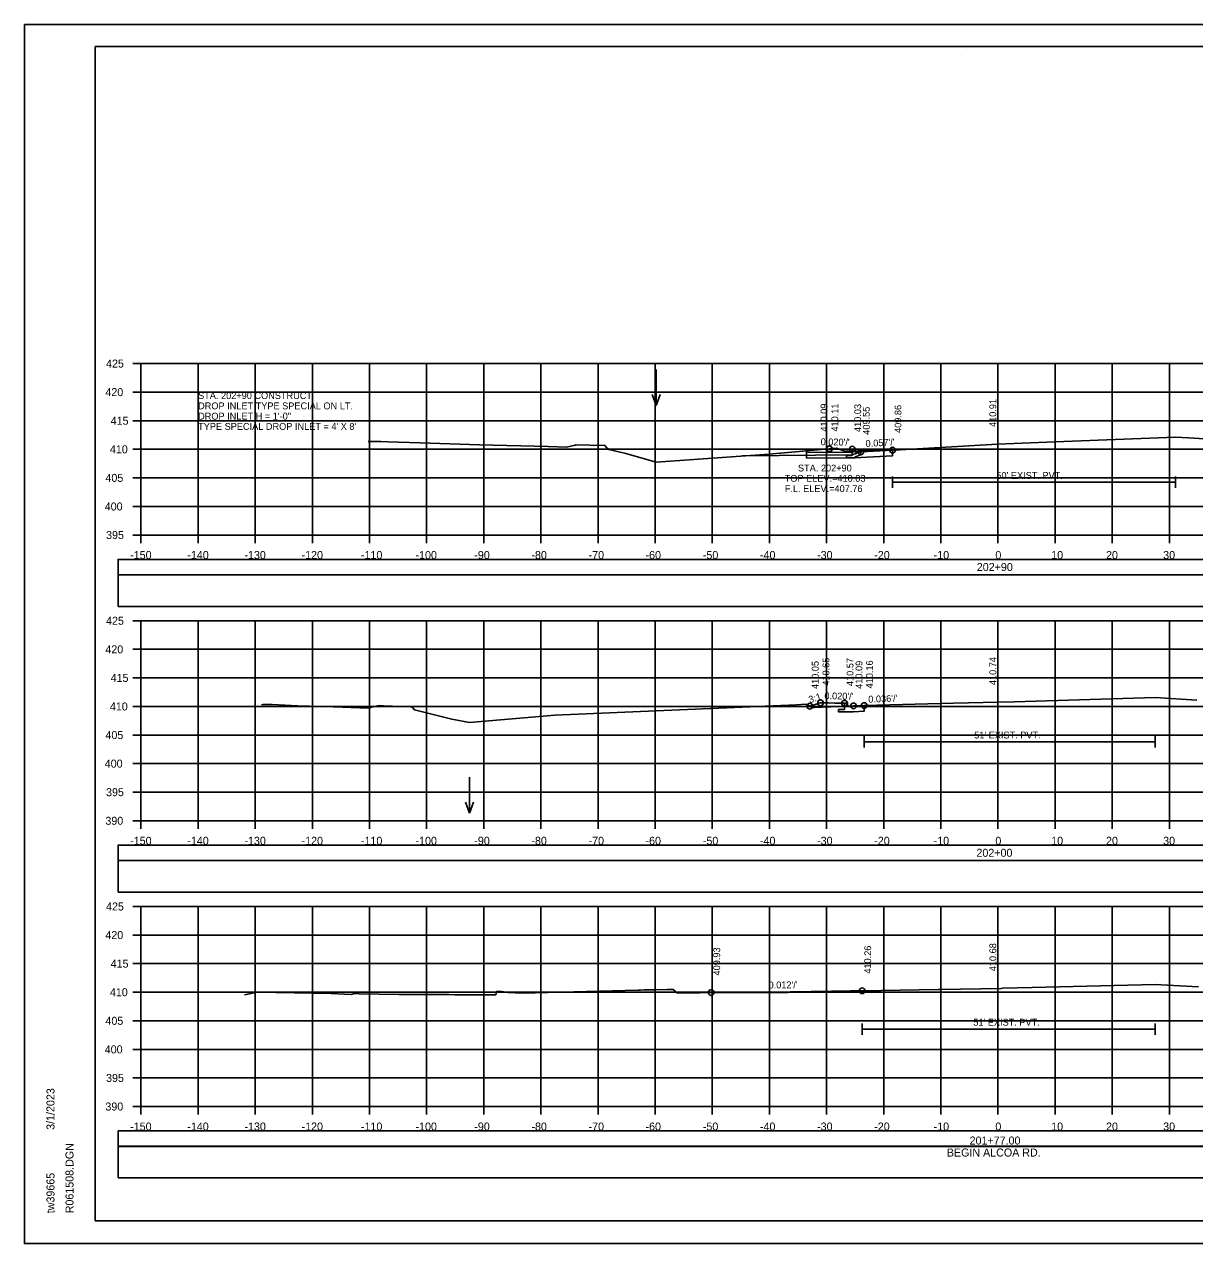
# Model space of a CAD drawing. Extents: x 1371057 to 1372761, y 380005 to 390517.
# Drawn here: x 1371980.3 to 1372185.1, y 389237.2 to 389450.5 of the extents above; entities that cross this region are included whole.
import ezdxf

# ---------------------------------------------------------------- set-up
doc = ezdxf.new("R2010")
doc.units = 0
for name, color, linetype in [('R_Alt Surface', 7, 'Continuous'), ('R_Axis', 7, 'Continuous'), ('R_Axis Annot', 7, 'Continuous'), ('R_Border', 7, 'Continuous'), ('R_Dimension', 7, 'Continuous'), ('R_Exist Surface', 7, 'Continuous'), ('R_Fin Surface', 7, 'Continuous'), ('R_Grid', 7, 'Continuous'), ('R_No Plot', 7, 'Continuous'), ('R_Water', 7, 'Continuous'), ('R_Water Annot', 7, 'Continuous'), ('R_Xsect Elev', 7, 'Continuous'), ('R_Xsect Slope', 7, 'Continuous')]:
    doc.layers.add(name, color=color, linetype=linetype)

msp = doc.modelspace()

# ---------------------------------------------------------------- linework, layer by layer
at = {"layer": 'R_Alt Surface'}
for p, q in [((1372132.26, 389369.37), (1372132.26, 389371.37)), ((1372181.79, 389369.37), (1372181.79, 389371.37)), ((1372132.26, 389370.37), (1372181.79, 389370.37)), ((1372127.27, 389323.94), (1372127.27, 389325.94)), ((1372127.27, 389324.94), (1372178.23, 389324.94)), ((1372178.23, 389323.94), (1372178.23, 389325.94)), ((1372126.96, 389273.69), (1372126.96, 389275.69)), ((1372178.23, 389273.69), (1372178.23, 389275.69)), ((1372126.96, 389274.69), (1372178.23, 389274.69))]:
    msp.add_line(p, q, dxfattribs=at)
for points in [[(1372132.26, 389376), (1372132.26, 389375), (1372126.71, 389374.68), (1372124.21, 389374.63), (1372124.21, 389375.06), (1372125.21, 389375.08), (1372125.21, 389376.16)], [(1372127.27, 389331.3), (1372127.27, 389330.3), (1372125.43, 389330.23), (1372122.82, 389330.18), (1372122.82, 389330.61), (1372123.86, 389330.63), (1372123.86, 389331.71)]]:
    msp.add_lwpolyline(points, dxfattribs=at)
at = {"layer": 'R_Axis'}
for p, q in [((1371999.31, 389391.14), (1372000.71, 389391.14)), ((1372000.71, 389361.14), (1372000.71, 389391.14)), ((1371999.31, 389386.14), (1372000.71, 389386.14)), ((1371999.31, 389381.14), (1372000.71, 389381.14)), ((1371999.31, 389376.14), (1372000.71, 389376.14)), ((1371999.31, 389371.14), (1372000.71, 389371.14)), ((1371999.31, 389366.14), (1372000.71, 389366.14)), ((1371999.31, 389361.14), (1372000.71, 389361.14)), ((1372000.71, 389361.14), (1372300.71, 389361.14)), ((1372000.71, 389359.74), (1372000.71, 389361.14)), ((1372010.71, 389359.74), (1372010.71, 389361.14)), ((1372020.71, 389359.74), (1372020.71, 389361.14)), ((1372030.71, 389359.74), (1372030.71, 389361.14)), ((1372040.71, 389359.74), (1372040.71, 389361.14)), ((1372050.71, 389359.74), (1372050.71, 389361.14)), ((1372060.71, 389359.74), (1372060.71, 389361.14)), ((1372070.71, 389359.74), (1372070.71, 389361.14)), ((1372080.71, 389359.74), (1372080.71, 389361.14)), ((1372090.71, 389359.74), (1372090.71, 389361.14)), ((1372100.71, 389359.74), (1372100.71, 389361.14)), ((1372110.71, 389359.74), (1372110.71, 389361.14)), ((1372120.71, 389359.74), (1372120.71, 389361.14)), ((1372130.71, 389359.74), (1372130.71, 389361.14)), ((1372140.71, 389359.74), (1372140.71, 389361.14)), ((1372150.71, 389359.74), (1372150.71, 389361.14)), ((1372160.71, 389359.74), (1372160.71, 389361.14)), ((1372170.71, 389359.74), (1372170.71, 389361.14)), ((1372180.71, 389359.74), (1372180.71, 389361.14)), ((1371999.31, 389346.14), (1372000.71, 389346.14)), ((1372000.71, 389311.14), (1372000.71, 389346.14)), ((1371999.31, 389341.14), (1372000.71, 389341.14)), ((1371999.31, 389336.14), (1372000.71, 389336.14)), ((1371999.31, 389331.14), (1372000.71, 389331.14)), ((1371999.31, 389326.14), (1372000.71, 389326.14)), ((1371999.31, 389321.14), (1372000.71, 389321.14)), ((1371999.31, 389316.14), (1372000.71, 389316.14)), ((1371999.31, 389311.14), (1372000.71, 389311.14)), ((1372000.71, 389311.14), (1372300.71, 389311.14)), ((1372000.71, 389309.74), (1372000.71, 389311.14)), ((1372010.71, 389309.74), (1372010.71, 389311.14)), ((1372020.71, 389309.74), (1372020.71, 389311.14)), ((1372030.71, 389309.74), (1372030.71, 389311.14)), ((1372040.71, 389309.74), (1372040.71, 389311.14)), ((1372050.71, 389309.74), (1372050.71, 389311.14)), ((1372060.71, 389309.74), (1372060.71, 389311.14)), ((1372070.71, 389309.74), (1372070.71, 389311.14)), ((1372080.71, 389309.74), (1372080.71, 389311.14)), ((1372090.71, 389309.74), (1372090.71, 389311.14)), ((1372100.71, 389309.74), (1372100.71, 389311.14)), ((1372110.71, 389309.74), (1372110.71, 389311.14)), ((1372120.71, 389309.74), (1372120.71, 389311.14)), ((1372130.71, 389309.74), (1372130.71, 389311.14)), ((1372140.71, 389309.74), (1372140.71, 389311.14)), ((1372150.71, 389309.74), (1372150.71, 389311.14)), ((1372160.71, 389309.74), (1372160.71, 389311.14)), ((1372170.71, 389309.74), (1372170.71, 389311.14)), ((1372180.71, 389309.74), (1372180.71, 389311.14)), ((1371999.31, 389296.14), (1372000.71, 389296.14)), ((1372000.71, 389261.14), (1372000.71, 389296.14)), ((1371999.31, 389291.14), (1372000.71, 389291.14)), ((1371999.31, 389286.14), (1372000.71, 389286.14)), ((1371999.31, 389281.14), (1372000.71, 389281.14)), ((1371999.31, 389276.14), (1372000.71, 389276.14)), ((1371999.31, 389271.14), (1372000.71, 389271.14)), ((1371999.31, 389266.14), (1372000.71, 389266.14)), ((1371999.31, 389261.14), (1372000.71, 389261.14)), ((1372000.71, 389261.14), (1372300.71, 389261.14)), ((1372000.71, 389259.74), (1372000.71, 389261.14)), ((1372010.71, 389259.74), (1372010.71, 389261.14)), ((1372020.71, 389259.74), (1372020.71, 389261.14)), ((1372030.71, 389259.74), (1372030.71, 389261.14)), ((1372040.71, 389259.74), (1372040.71, 389261.14)), ((1372050.71, 389259.74), (1372050.71, 389261.14)), ((1372060.71, 389259.74), (1372060.71, 389261.14)), ((1372070.71, 389259.74), (1372070.71, 389261.14)), ((1372080.71, 389259.74), (1372080.71, 389261.14)), ((1372090.71, 389259.74), (1372090.71, 389261.14)), ((1372100.71, 389259.74), (1372100.71, 389261.14)), ((1372110.71, 389259.74), (1372110.71, 389261.14)), ((1372120.71, 389259.74), (1372120.71, 389261.14)), ((1372130.71, 389259.74), (1372130.71, 389261.14)), ((1372140.71, 389259.74), (1372140.71, 389261.14)), ((1372150.71, 389259.74), (1372150.71, 389261.14)), ((1372160.71, 389259.74), (1372160.71, 389261.14)), ((1372170.71, 389259.74), (1372170.71, 389261.14)), ((1372180.71, 389259.74), (1372180.71, 389261.14))]:
    msp.add_line(p, q, dxfattribs=at)
at = {"layer": 'R_Border'}
for p, q in [((1371992.71, 389446.6), (1372308.89, 389446.6)), ((1371992.71, 389241.14), (1371992.71, 389446.6)), ((1372145.23, 389446.34), (1372145.23, 389446.34)), ((1372145.23, 389446.34), (1372145.23, 389446.34)), ((1371992.71, 389241.14), (1371992.71, 389241.14)), ((1372308.89, 389241.14), (1371992.71, 389241.14))]:
    msp.add_line(p, q, dxfattribs=at)
at = {"layer": 'R_Dimension'}
for points in [[(1371996.71, 389354.18), (1372304.71, 389354.18), (1372304.71, 389356.88), (1371996.71, 389356.88)], [(1371996.71, 389348.66), (1372304.71, 389348.66), (1372304.71, 389354.18), (1371996.71, 389354.18)], [(1371996.71, 389304.18), (1372304.71, 389304.18), (1372304.71, 389306.88), (1371996.71, 389306.88)], [(1371996.71, 389298.66), (1372304.71, 389298.66), (1372304.71, 389304.18), (1371996.71, 389304.18)], [(1371996.71, 389254.18), (1372304.71, 389254.18), (1372304.71, 389256.88), (1371996.71, 389256.88)], [(1371996.71, 389248.65), (1372304.71, 389248.65), (1372304.71, 389254.17), (1371996.71, 389254.17)]]:
    msp.add_lwpolyline(points, close=True, dxfattribs=at)
at = {"layer": 'R_Exist Surface'}
for points in [[(1372040.48, 389377.49), (1372042.22, 389377.5), (1372042.7, 389377.48), (1372043.94, 389377.44), (1372049.55, 389377.26), (1372059.95, 389376.93), (1372071.97, 389376.63), (1372075.21, 389376.54), (1372076.7, 389376.86), (1372076.9, 389376.92), (1372079.28, 389376.89), (1372081.92, 389376.83), (1372082.22, 389376.41), (1372082.6, 389376.08), (1372085.55, 389375.38), (1372090.88, 389373.89), (1372110.67, 389375.31), (1372122.47, 389376.34), (1372123.55, 389375.92), (1372123.82, 389375.79), (1372131.93, 389375.99), (1372132.26, 389376), (1372133.58, 389376.07), (1372150.63, 389377.04), (1372159.24, 389377.4), (1372181.79, 389378.27), (1372184.05, 389378.13), (1372189.6, 389377.78)], [(1372021.8, 389331.44), (1372022.08, 389331.49), (1372023.65, 389331.47), (1372028.13, 389331.28), (1372034.37, 389331.07), (1372040.58, 389330.87), (1372041.04, 389331.04), (1372042.4, 389331.32), (1372043.15, 389331.28), (1372047.93, 389331.07), (1372048.21, 389330.96), (1372048.58, 389330.53), (1372055.12, 389328.94), (1372058.22, 389328.34), (1372073.13, 389329.64), (1372115.44, 389331.44), (1372117.08, 389331.52), (1372117.3, 389331.47), (1372118.23, 389330.92), (1372118.56, 389330.96), (1372122.93, 389331.11), (1372127.27, 389331.3), (1372142.95, 389331.69), (1372150.72, 389331.88), (1372153.59, 389331.96), (1372178.23, 389332.73), (1372185.49, 389332.23)], [(1372018.8, 389280.7), (1372021.12, 389281.13), (1372033.99, 389280.91), (1372037.5, 389280.76), (1372038.11, 389280.9), (1372038.46, 389280.89), (1372038.89, 389280.85), (1372045.87, 389280.72), (1372054.62, 389280.77), (1372055.58, 389280.66), (1372062.79, 389280.67), (1372062.93, 389281.14), (1372062.97, 389281.27), (1372063.74, 389281.28), (1372063.89, 389281.28), (1372064.94, 389281.12), (1372067.41, 389280.99), (1372087.74, 389281.48), (1372088.14, 389281.52), (1372088.78, 389281.55), (1372088.97, 389281.55), (1372089.22, 389281.55), (1372090.51, 389281.57), (1372092.83, 389281.59), (1372093.87, 389281.6), (1372094.27, 389281.24), (1372094.54, 389281), (1372102.54, 389281.09), (1372105.27, 389281.1), (1372109.84, 389281.07), (1372114, 389281.11), (1372116.24, 389281.14), (1372125.03, 389281.33), (1372126.96, 389281.39), (1372140.23, 389281.63), (1372140.58, 389281.64), (1372151.29, 389281.82), (1372151.49, 389281.83), (1372156.71, 389281.94), (1372178.23, 389282.52), (1372182.52, 389282.25), (1372185.78, 389282.07)]]:
    msp.add_lwpolyline(points, dxfattribs=at)
at = {"layer": 'R_Fin Surface'}
for points in [[(1372121.16, 389376.23), (1372121.21, 389376.24), (1372125.21, 389376.16), (1372125.71, 389376.16), (1372125.71, 389375.66), (1372126.71, 389375.68), (1372132.26, 389376)], [(1372117.77, 389331.19), (1372119.22, 389331.65), (1372119.65, 389331.78), (1372121.04, 389331.76), (1372122.18, 389331.74), (1372123.86, 389331.71), (1372124.2, 389331.71), (1372124.39, 389331.71), (1372124.39, 389331.56), (1372124.39, 389331.21), (1372125.43, 389331.23), (1372127.27, 389331.3)], [(1372099.98, 389281.06), (1372100.07, 389281.06), (1372100.53, 389281.07), (1372114.37, 389281.23), (1372121.56, 389281.32), (1372123.83, 389281.35), (1372124.9, 389281.36), (1372125.51, 389281.37), (1372125.89, 389281.38), (1372126.14, 389281.38), (1372126.32, 389281.38), (1372126.45, 389281.38), (1372126.45, 389281.38), (1372126.55, 389281.38), (1372126.63, 389281.39), (1372126.69, 389281.39), (1372126.74, 389281.39), (1372126.77, 389281.39), (1372126.96, 389281.39)]]:
    msp.add_lwpolyline(points, dxfattribs=at)
at = {"layer": 'R_Grid'}
for p, q in [((1372000.71, 389391.14), (1372300.71, 389391.14)), ((1372000.71, 389361.14), (1372000.71, 389391.14)), ((1372010.71, 389361.14), (1372010.71, 389391.14)), ((1372020.71, 389361.14), (1372020.71, 389391.14)), ((1372030.71, 389361.14), (1372030.71, 389391.14)), ((1372040.71, 389361.14), (1372040.71, 389391.14)), ((1372050.71, 389361.14), (1372050.71, 389391.14)), ((1372060.71, 389361.14), (1372060.71, 389391.14)), ((1372070.71, 389361.14), (1372070.71, 389391.14)), ((1372080.71, 389361.14), (1372080.71, 389391.14)), ((1372090.71, 389361.14), (1372090.71, 389391.14)), ((1372100.71, 389361.14), (1372100.71, 389391.14)), ((1372110.71, 389361.14), (1372110.71, 389391.14)), ((1372120.71, 389361.14), (1372120.71, 389391.14)), ((1372130.71, 389361.14), (1372130.71, 389391.14)), ((1372140.71, 389361.14), (1372140.71, 389391.14)), ((1372150.71, 389361.14), (1372150.71, 389391.14)), ((1372160.71, 389361.14), (1372160.71, 389391.14)), ((1372170.71, 389361.14), (1372170.71, 389391.14)), ((1372180.71, 389361.14), (1372180.71, 389391.14)), ((1372000.71, 389386.14), (1372300.71, 389386.14)), ((1372000.71, 389381.14), (1372300.71, 389381.14)), ((1372000.71, 389376.14), (1372300.71, 389376.14)), ((1372000.71, 389371.14), (1372300.71, 389371.14)), ((1372000.71, 389366.14), (1372300.71, 389366.14)), ((1372000.71, 389361.14), (1372300.71, 389361.14)), ((1372000.71, 389346.14), (1372300.71, 389346.14)), ((1372000.71, 389311.14), (1372000.71, 389346.14)), ((1372010.71, 389311.14), (1372010.71, 389346.14)), ((1372020.71, 389311.14), (1372020.71, 389346.14)), ((1372030.71, 389311.14), (1372030.71, 389346.14)), ((1372040.71, 389311.14), (1372040.71, 389346.14)), ((1372050.71, 389311.14), (1372050.71, 389346.14)), ((1372060.71, 389311.14), (1372060.71, 389346.14)), ((1372070.71, 389311.14), (1372070.71, 389346.14)), ((1372080.71, 389311.14), (1372080.71, 389346.14)), ((1372090.71, 389311.14), (1372090.71, 389346.14)), ((1372100.71, 389311.14), (1372100.71, 389346.14)), ((1372110.71, 389311.14), (1372110.71, 389346.14)), ((1372120.71, 389311.14), (1372120.71, 389346.14)), ((1372130.71, 389311.14), (1372130.71, 389346.14)), ((1372140.71, 389311.14), (1372140.71, 389346.14)), ((1372150.71, 389311.14), (1372150.71, 389346.14)), ((1372160.71, 389311.14), (1372160.71, 389346.14)), ((1372170.71, 389311.14), (1372170.71, 389346.14)), ((1372180.71, 389311.14), (1372180.71, 389346.14)), ((1372000.71, 389341.14), (1372300.71, 389341.14)), ((1372000.71, 389336.14), (1372300.71, 389336.14)), ((1372000.71, 389331.14), (1372300.71, 389331.14)), ((1372000.71, 389326.14), (1372300.71, 389326.14)), ((1372000.71, 389321.14), (1372300.71, 389321.14)), ((1372000.71, 389316.14), (1372300.71, 389316.14)), ((1372000.71, 389311.14), (1372300.71, 389311.14)), ((1372000.71, 389296.14), (1372300.71, 389296.14)), ((1372000.71, 389261.14), (1372000.71, 389296.14)), ((1372010.71, 389261.14), (1372010.71, 389296.14)), ((1372020.71, 389261.14), (1372020.71, 389296.14)), ((1372030.71, 389261.14), (1372030.71, 389296.14)), ((1372040.71, 389261.14), (1372040.71, 389296.14)), ((1372050.71, 389261.14), (1372050.71, 389296.14)), ((1372060.71, 389261.14), (1372060.71, 389296.14)), ((1372070.71, 389261.14), (1372070.71, 389296.14)), ((1372080.71, 389261.14), (1372080.71, 389296.14)), ((1372090.71, 389261.14), (1372090.71, 389296.14)), ((1372100.71, 389261.14), (1372100.71, 389296.14)), ((1372110.71, 389261.14), (1372110.71, 389296.14)), ((1372120.71, 389261.14), (1372120.71, 389296.14)), ((1372130.71, 389261.14), (1372130.71, 389296.14)), ((1372140.71, 389261.14), (1372140.71, 389296.14)), ((1372150.71, 389261.14), (1372150.71, 389296.14)), ((1372160.71, 389261.14), (1372160.71, 389296.14)), ((1372170.71, 389261.14), (1372170.71, 389296.14)), ((1372180.71, 389261.14), (1372180.71, 389296.14)), ((1372000.71, 389291.14), (1372300.71, 389291.14)), ((1372000.71, 389286.14), (1372300.71, 389286.14)), ((1372000.71, 389281.14), (1372300.71, 389281.14)), ((1372000.71, 389276.14), (1372300.71, 389276.14)), ((1372000.71, 389271.14), (1372300.71, 389271.14)), ((1372000.71, 389266.14), (1372300.71, 389266.14)), ((1372000.71, 389261.14), (1372300.71, 389261.14))]:
    msp.add_line(p, q, dxfattribs=at)
at = {"layer": 'R_No Plot'}
for p, q in [((1371980.31, 389450.49), (1372313.64, 389450.49)), ((1371980.31, 389237.16), (1372313.64, 389237.16))]:
    msp.add_line(p, q, dxfattribs=at)
for points in [[(1371980.3, 389450.49), (1372313.64, 389450.49), (1372313.64, 389237.15), (1371980.3, 389237.15)], [(1372226.63, 389446.6), (1372246.25, 389446.6), (1372246.25, 389436.72), (1372262.36, 389436.72), (1372285.56, 389436.72), (1372285.68, 389408.56), (1372308.89, 389408.56), (1372308.89, 389241.14), (1371992.71, 389241.14), (1371992.71, 389446.6)]]:
    msp.add_lwpolyline(points, close=True, dxfattribs=at)
for centre in [(1372121.16, 389376.23), (1372121.21, 389376.24), (1372125.21, 389376.16), (1372126.71, 389375.68), (1372132.26, 389376), (1372117.77, 389331.19), (1372119.65, 389331.78), (1372123.86, 389331.71), (1372125.43, 389331.23), (1372127.27, 389331.3), (1372100.53, 389281.07), (1372126.96, 389281.39)]:
    msp.add_circle(centre, 0.5, dxfattribs=at)
at = {"layer": 'R_Water'}
for p, q in [((1372125.21, 389376.16), (1372117.21, 389376.08)), ((1372117.21, 389376.08), (1372117.21, 389374.59)), ((1372125.21, 389375.66), (1372117.21, 389375.58)), ((1372125.21, 389375.16), (1372106, 389374.97)), ((1372125.21, 389374.66), (1372117.21, 389374.59))]:
    msp.add_line(p, q, dxfattribs=at)
for points in [[(1372125.21, 389376.16), (1372125.46, 389376.16), (1372125.54, 389376), (1372125.21, 389375.66)], [(1372125.21, 389375.16), (1372126.71, 389375.68), (1372126.71, 389375.15), (1372125.71, 389374.81), (1372125.71, 389374.66), (1372125.21, 389374.66)]]:
    msp.add_lwpolyline(points, dxfattribs=at)
at = {"layer": 'R_Water Annot'}
for p, q in [((1372090.88, 389390.09), (1372090.88, 389383.8)), ((1372090.88, 389383.8), (1372090.18, 389385.73)), ((1372090.88, 389383.8), (1372091.58, 389385.73)), ((1372058.22, 389318.78), (1372058.22, 389312.5)), ((1372058.22, 389312.5), (1372057.52, 389314.42)), ((1372058.22, 389312.5), (1372058.92, 389314.42))]:
    msp.add_line(p, q, dxfattribs=at)
at = {"layer": 'R_Xsect Elev'}
for p, q in [((1372150.71, 389377.04), (1372150.71, 389387.04)), ((1372150.71, 389331.88), (1372150.71, 389341.88)), ((1372150.71, 389281.81), (1372150.71, 389291.81))]:
    msp.add_line(p, q, dxfattribs=at)

# ---------------------------------------------------------------- texts
at = {"layer": 'R_Axis Annot'}
for s, p in [('425', (1371994.6, 389390.44)), ('420', (1371994.48, 389385.44)), ('415', (1371995.4, 389380.44)), ('410', (1371995.27, 389375.44)), ('405', (1371994.49, 389370.44)), ('400', (1371994.37, 389365.44)), ('395', (1371994.6, 389360.44)), ('-150', (1371998.82, 389356.94)), ('-140', (1372008.82, 389356.94)), ('-130', (1372018.82, 389356.94)), ('-120', (1372028.82, 389356.94)), ('-110', (1372039.21, 389356.94)), ('-100', (1372048.76, 389356.94)), ('-90', (1372059.05, 389356.94)), ('-80', (1372069.05, 389356.94)), ('-70', (1372079.05, 389356.94)), ('-60', (1372089.02, 389356.94)), ('-50', (1372099.05, 389356.94)), ('-40', (1372109.05, 389356.94)), ('-30', (1372119.05, 389356.94)), ('-20', (1372129.05, 389356.94)), ('-10', (1372139.45, 389356.94)), ('0', (1372150.25, 389356.94)), ('10', (1372160.02, 389356.94)), ('20', (1372169.62, 389356.94)), ('30', (1372179.62, 389356.94)), ('202+90', (1372147, 389354.84)), ('425', (1371994.6, 389345.44)), ('420', (1371994.48, 389340.44)), ('415', (1371995.4, 389335.44)), ('410', (1371995.27, 389330.44)), ('405', (1371994.49, 389325.44)), ('400', (1371994.37, 389320.44)), ('395', (1371994.6, 389315.44)), ('390', (1371994.48, 389310.44)), ('-150', (1371998.82, 389306.94)), ('-140', (1372008.82, 389306.94)), ('-130', (1372018.82, 389306.94)), ('-120', (1372028.82, 389306.94)), ('-110', (1372039.21, 389306.94)), ('-100', (1372048.76, 389306.94)), ('-90', (1372059.05, 389306.94)), ('-80', (1372069.05, 389306.94)), ('-70', (1372079.05, 389306.94)), ('-60', (1372089.02, 389306.94)), ('-50', (1372099.05, 389306.94)), ('-40', (1372109.05, 389306.94)), ('-30', (1372119.05, 389306.94)), ('-20', (1372129.05, 389306.94)), ('-10', (1372139.45, 389306.94)), ('0', (1372150.25, 389306.94)), ('10', (1372160.02, 389306.94)), ('20', (1372169.62, 389306.94)), ('30', (1372179.62, 389306.94)), ('202+00', (1372146.94, 389304.84)), ('425', (1371994.6, 389295.44)), ('420', (1371994.48, 389290.44)), ('415', (1371995.4, 389285.44)), ('410', (1371995.27, 389280.44)), ('405', (1371994.49, 389275.44)), ('400', (1371994.37, 389270.44)), ('395', (1371994.6, 389265.44)), ('390', (1371994.48, 389260.44)), ('-150', (1371998.82, 389256.94)), ('-140', (1372008.82, 389256.94)), ('-130', (1372018.82, 389256.94)), ('-120', (1372028.82, 389256.94)), ('-110', (1372039.21, 389256.94)), ('-100', (1372048.76, 389256.94)), ('-90', (1372059.05, 389256.94)), ('-80', (1372069.05, 389256.94)), ('-70', (1372079.05, 389256.94)), ('-60', (1372089.02, 389256.94)), ('-50', (1372099.05, 389256.94)), ('-40', (1372109.05, 389256.94)), ('-30', (1372119.05, 389256.94)), ('-20', (1372129.05, 389256.94)), ('-10', (1372139.45, 389256.94)), ('0', (1372150.25, 389256.94)), ('10', (1372160.02, 389256.94)), ('20', (1372169.62, 389256.94)), ('30', (1372179.62, 389256.94)), ('201+77.00', (1372145.74, 389254.49)), ('BEGIN ALCOA RD.', (1372141.75, 389252.39))]:
    msp.add_text(s, height=1.4, dxfattribs=at).set_placement(p)
at = {"layer": 'R_Border'}
for s, p in [('3/1/2023', (1371985.57, 389257.06)), ('R061508.DGN', (1371988.9, 389242.46)), ('tw39665', (1371985.57, 389242.46))]:
    msp.add_text(s, height=1.4, rotation=90, dxfattribs=at).set_placement(p)
at = {"layer": 'R_Water'}
for s, p in [("50' EXIST. PVT.", (1372150.43, 389370.97)), ("51' EXIST. PVT.", (1372146.54, 389325.54)), ("51' EXIST. PVT.", (1372146.39, 389275.29))]:
    msp.add_text(s, height=1.2, dxfattribs=at).set_placement(p)
at = {"layer": 'R_Water Annot'}
for s, p in [('STA. 202+90 CONSTRUCT', (1372010.71, 389384.94)), ('DROP INLET TYPE SPECIAL ON LT.', (1372010.71, 389383.14)), ('DROP INLET H = 1\'-0"', (1372010.71, 389381.34)), ("TYPE SPECIAL DROP INLET = 4' X 8'", (1372010.71, 389379.54)), ('STA. 202+90', (1372115.7, 389372.26)), ('TOP ELEV.=410.03', (1372113.38, 389370.46)), ('F.L. ELEV.=407.76', (1372113.4, 389368.66))]:
    msp.add_text(s, height=1.2, dxfattribs=at).set_placement(p)
at = {"layer": 'R_Xsect Elev'}
for s, p in [('410.09', (1372120.86, 389379.23)), ('410.11', (1372122.76, 389379.24)), ('410.03', (1372126.76, 389379.16)), ('409.86', (1372133.81, 389379)), ('410.91', (1372150.41, 389380.04)), ('409.55', (1372128.26, 389378.68)), ('410.05', (1372119.32, 389334.19)), ('410.65', (1372121.2, 389334.78)), ('410.57', (1372125.41, 389334.71)), ('410.09', (1372126.98, 389334.23)), ('410.16', (1372128.82, 389334.3)), ('410.74', (1372150.41, 389334.88)), ('409.93', (1372102.08, 389284.07)), ('410.26', (1372128.51, 389284.39)), ('410.68', (1372150.41, 389284.81))]:
    msp.add_text(s, height=1.2, rotation=90, dxfattribs=at).set_placement(p)
at = {"layer": 'R_Xsect Slope'}
for s, rotation, p in [("0.020'/'", 358.8542, (1372119.66, 389376.87)), ("0.057'/'", 3.2408, (1372127.57, 389376.54)), ('3:1', 17.4588, (1372117.77, 389331.71)), ("0.020'/'", 359.0048, (1372120.32, 389332.41)), ("0.036'/'", 2.0845, (1372128.03, 389331.8)), ("0.012'/'", 0.6999, (1372110.56, 389281.79))]:
    msp.add_text(s, height=1.2, rotation=rotation, dxfattribs=at).set_placement(p)

doc.saveas('drawing.dxf')
